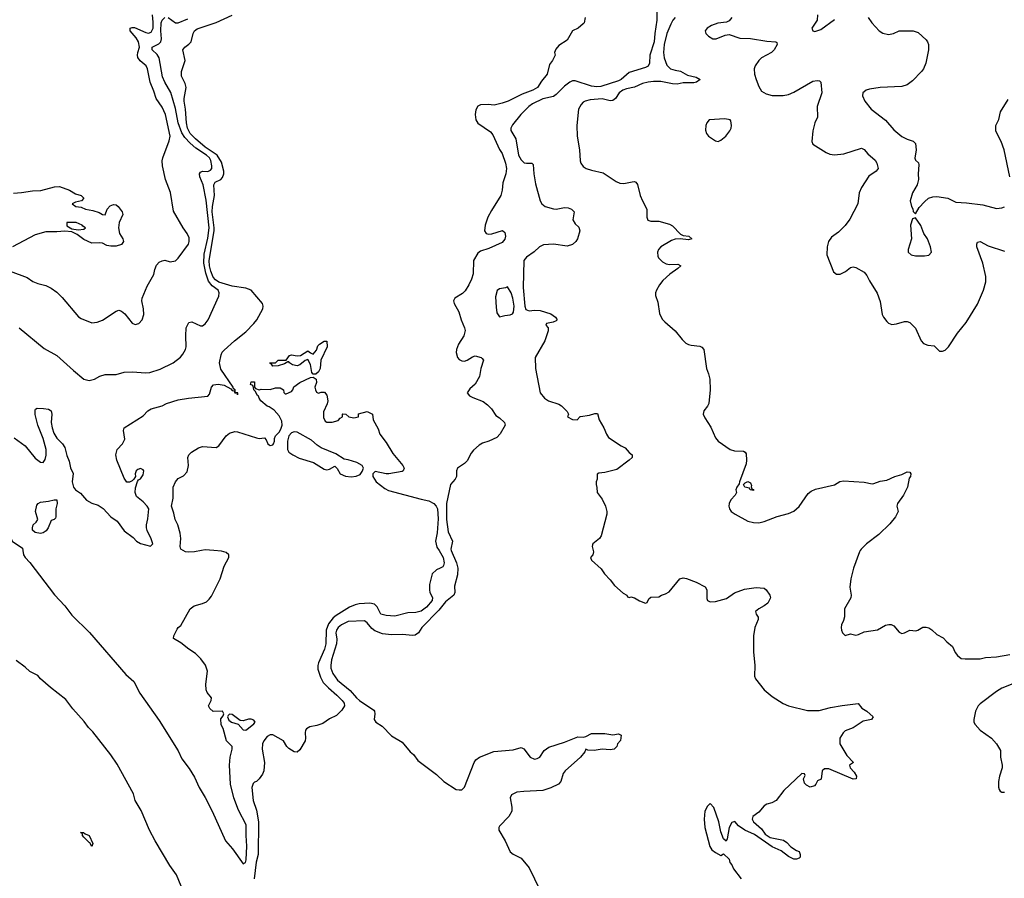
# Model space of a CAD drawing. Header units: inches. Extents: x 1934316 to 2140091, y 524953 to 667329.
# Tile 279 of 384: x 2050536 to 2057829, y 607573 to 613933. Entities that reach past the tile are written whole.
import ezdxf

# ---------------------------------------------------------------- set-up
doc = ezdxf.new("R2010")
doc.units = ezdxf.units.IN
doc.header["$MEASUREMENT"] = 0
doc.layers.add('C0650', color=7, linetype='Continuous')
doc.layers.add('C0651', color=7, linetype='Continuous')

msp = doc.modelspace()

# ---------------------------------------------------------------- linework, layer by layer
at = {"layer": 'C0650', "color": 5}
for points, elevation in [([(2050559.7, 610000), (2050562.9, 609970), (2050575.2, 609950), (2050610, 609911.5), (2050792.5, 609672.4), (2050870.2, 609590), (2050922.5, 609522.5), (2051054.1, 609394.1), (2051322, 609082), (2051380.2, 609030), (2051425, 608945), (2051570, 608740.7), (2051710, 608516.1), (2051737.6, 608457.6), (2051790, 608387.1), (2051830, 608322.8), (2051865.4, 608245.4), (2051910, 608170.2), (2051961, 608070), (2052060.3, 607850), (2052112.1, 607792.1), (2052190, 607679.1), (2052209.5, 607690.5), (2052214, 607710), (2052218.7, 607810), (2052212.6, 607890), (2052213.3, 607970), (2052156.9, 608076.9), (2052122.3, 608170), (2052096.1, 608270), (2052089.9, 608410.1), (2052095, 608470), (2052109.6, 608529.6), (2052109.6, 608549.6), (2052068.4, 608590), (2052042.7, 608682.7), (2052027.8, 608710), (2052024.8, 608755.2), (2052044, 608776), (2052049, 608790), (2052038, 608810), (2051970, 608809.3), (2051945.2, 608830), (2051935.1, 608850), (2051953.6, 608890), (2051956.3, 608910), (2051925.1, 608950), (2051917.4, 608970), (2051915.4, 609010), (2051926.9, 609106.9), (2051911.8, 609151.8), (2051878.3, 609198.3), (2051838.3, 609238.3), (2051789.8, 609269.8), (2051730, 609318), (2051675.3, 609350), (2051677.2, 609370), (2051701.5, 609418.5), (2051709.5, 609430.5), (2051730, 609446), (2051799.7, 609570), (2051829.1, 609590.9), (2051890, 609607.8), (2051919.1, 609620.9), (2051940.2, 609639.8), (2051956.8, 609663.2), (2052020.2, 609790), (2052050, 609883.7), (2052085.2, 609950), (2052086, 609970), (2052065.9, 609986), (2052030, 609995.2), (2051972.8, 610000)], 120), ([(2051882.7, 610000), (2051831.3, 609990), (2051787.9, 609987.9), (2051764, 609990), (2051746.8, 610000)], 120), ([(2053642.7, 610000), (2053673.1, 609950), (2053678.7, 609910), (2053674.9, 609890), (2053670, 609881.2), (2053650, 609869), (2053622, 609858), (2053591, 609829), (2053570.7, 609750), (2053570.7, 609710), (2053574.8, 609690), (2053592.3, 609652.3), (2053590.3, 609630), (2053550, 609582.3), (2053510, 609552.6), (2053470, 609542.3), (2053410, 609540.4), (2053314.9, 609514.9), (2053250, 609520.4), (2053210, 609528.6), (2053183.7, 609583.7), (2053163.3, 609603.3), (2053130, 609611.6), (2053050, 609605.8), (2053020.5, 609599.5), (2052979, 609581), (2052880.1, 609519.9), (2052857.7, 609502.3), (2052822.9, 609457.1), (2052805.5, 609410), (2052802.2, 609310), (2052794.4, 609270), (2052749.5, 609170), (2052743.4, 609150), (2052743, 609123), (2052763.4, 609063.4), (2052784.3, 609024.3), (2052822.5, 608982.5), (2052885.4, 608930), (2052925.4, 608890), (2052939.3, 608870), (2052940.7, 608850), (2052922.8, 608817.2), (2052882.3, 608777.7), (2052830, 608752.8), (2052780.6, 608719.4), (2052736.5, 608703.5), (2052685.1, 608694.9), (2052660.5, 608679.5), (2052653.6, 608670), (2052649.6, 608650.4), (2052652.9, 608610), (2052649.4, 608590), (2052610, 608524.2), (2052590, 608506), (2052570, 608508.4), (2052530, 608533.1), (2052514, 608550), (2052489.7, 608590), (2052410, 608635), (2052390, 608635.3), (2052370, 608622.8), (2052343.2, 608590), (2052335.4, 608570), (2052332, 608530), (2052350.2, 608430.2), (2052343.7, 608370), (2052334.7, 608345.3), (2052310, 608309.3), (2052290, 608289), (2052276, 608284), (2052266, 608274), (2052255.3, 608244.7), (2052264.2, 608150), (2052290, 608077.3), (2052304.5, 607990), (2052301, 607750), (2052288.1, 607691.9), (2052271.4, 607570)], 120), ([(2053733, 610000), (2053770.8, 609910), (2053781.8, 609870), (2053779.2, 609820.8), (2053755.6, 609735.6), (2053758.6, 609690), (2053751.7, 609670), (2053690, 609621.9), (2053640.4, 609559.6), (2053515.3, 609430), (2053489.5, 609390.5), (2053465.2, 609374.8), (2053448, 609372), (2053370, 609379.7), (2053290, 609375.1), (2053223.8, 609383.8), (2053166.3, 609406.3), (2053144.3, 609424.3), (2053110, 609466.3), (2053090, 609480.7), (2052970, 609474.8), (2052918.4, 609450), (2052894.9, 609430), (2052882.9, 609410), (2052878.2, 609390), (2052884.7, 609344.7), (2052883, 609310), (2052845.6, 609190), (2052839.4, 609150), (2052841.5, 609130), (2052854.1, 609090), (2052890, 609041.5), (2052984.6, 608964.6), (2053029.5, 608910), (2053052.7, 608890), (2053158.5, 608818.5), (2053165, 608810), (2053167.6, 608790), (2053161.5, 608750), (2053174.9, 608730), (2053220.1, 608700.1), (2053290, 608628.9), (2053370, 608580.2), (2053428.9, 608510), (2053451.7, 608490), (2053485.3, 608445.3), (2053622.8, 608342.8), (2053677.8, 608290), (2053770, 608231.3), (2053790, 608227.1), (2053810, 608229), (2053830, 608247), (2053901.8, 608430), (2053913.7, 608450), (2053940.7, 608470), (2054047.2, 608512.8), (2054190, 608525.2), (2054250, 608540.9), (2054270, 608532.4), (2054316.9, 608470), (2054350, 608455.5), (2054370, 608459), (2054389.7, 608470), (2054420.7, 608519.3), (2054454.9, 608545.1), (2054570, 608580.5), (2054670, 608619.7), (2054710, 608619.1), (2054730, 608623.6), (2054770, 608646.4), (2054870, 608644.6), (2054930, 608635.3), (2054970, 608642.8), (2054990, 608632), (2054985.4, 608594.6), (2054964.7, 608570), (2054958, 608550), (2054938.8, 608530), (2054910, 608525.1), (2054850, 608528.2), (2054790, 608520.5), (2054742.9, 608522.9), (2054730, 608528.7), (2054723, 608510), (2054690.3, 608470), (2054576.6, 608370), (2054561.9, 608350), (2054545.3, 608290), (2054526.4, 608270), (2054470, 608242.3), (2054410, 608222.2), (2054270, 608216.6), (2054218, 608210), (2054179.7, 608190), (2054169.3, 608170), (2054181.4, 608098.6), (2054180.2, 608070), (2054158.8, 608030), (2054090, 607958.2), (2054084.6, 607950), (2054084.4, 607930), (2054130.9, 607850), (2054168.5, 607768.5), (2054190, 607751.6), (2054250, 607721.5), (2054310, 607650.3), (2054388.2, 607488.2)], 140), ([(2054783.5, 610000), (2054786, 609990), (2054782, 609970), (2054764.7, 609950), (2054771, 609930), (2054844, 609864), (2054867.5, 609827.5), (2054910, 609784.7), (2054942.8, 609742.8), (2055005.4, 609685.4), (2055034, 609670), (2055038, 609658), (2055052.7, 609652.7), (2055063.1, 609656.9), (2055090, 609650.8), (2055127.1, 609627.1), (2055170, 609611), (2055183.1, 609616.9), (2055196, 609644), (2055210, 609654.8), (2055270, 609658), (2055289.3, 609670.7), (2055320.2, 609679.8), (2055345.6, 609694.4), (2055426, 609790), (2055450, 609798.4), (2055474.4, 609794.4), (2055546.9, 609766.9), (2055612.7, 609732.7), (2055624.9, 609710), (2055624.4, 609644.4), (2055631, 609630), (2055650, 609621.6), (2055690, 609624.4), (2055770, 609644.7), (2055830, 609686.7), (2055904.9, 609715.1), (2055990, 609727.7), (2056050, 609722.8), (2056066, 609710), (2056091.3, 609670), (2056096, 609650), (2056077.3, 609610), (2056050.8, 609590), (2056010.8, 609570), (2055986.8, 609550), (2055991, 609530), (2056006.8, 609506.8), (2056004.9, 609490), (2055981.6, 609430), (2055970.4, 609370), (2055970.5, 609249.5), (2055981.3, 609150), (2055979.3, 609070), (2055986.4, 609050), (2056049.1, 608969.1), (2056110, 608919.3), (2056190, 608868), (2056230, 608850.6), (2056370, 608816), (2056456.9, 608816.9), (2056541.7, 608838.3), (2056626.7, 608853.3), (2056746.4, 608866.4), (2056773.4, 608833.4), (2056811.3, 608810), (2056858, 608770), (2056844.7, 608750), (2056783.7, 608736.3), (2056710, 608687.3), (2056650, 608664), (2056636, 608650), (2056611.3, 608610), (2056611, 608570), (2056663.4, 608483.4), (2056711, 608430), (2056682, 608410), (2056687.3, 608390), (2056718, 608358), (2056734.8, 608330), (2056730.7, 608309.3), (2056710, 608306.6), (2056530, 608382.7), (2056496, 608384), (2056481, 608370), (2056472, 608308), (2056445.4, 608294.6), (2056434, 608270), (2056422, 608258), (2056390, 608249), (2056363.2, 608263.2), (2056350, 608278), (2056342, 608310), (2056354.6, 608334.6), (2056350, 608346), (2056330, 608348), (2056196.8, 608223.2), (2056138, 608150), (2056107.5, 608132.5), (2056070, 608120.9), (2056050, 608109.3), (2056010, 608062.7), (2055966, 608030), (2055961, 608010), (2055971.3, 607990), (2056030, 607938), (2056058.8, 607898.8), (2056095.3, 607875.3), (2056194.4, 607854.4), (2056218, 607838), (2056246.8, 607806.8), (2056290, 607778), (2056310.5, 607770.5), (2056318, 607750), (2056318, 607730), (2056310, 607722), (2056290, 607715.3), (2056270, 607715.3), (2056230, 607734), (2056176, 607776), (2056110, 607806), (2055977.5, 607897.5), (2055908, 607930), (2055860.2, 607960.2), (2055832.7, 607992.7), (2055810, 607986), (2055791, 607949), (2055775.3, 607864.7), (2055768.4, 607848.4), (2055750, 607866), (2055730, 607918), (2055714.5, 607990), (2055676.6, 608096.6), (2055650, 608128), (2055630, 608108), (2055611.3, 608070), (2055606.8, 608010), (2055611, 607950), (2055647.5, 607807.5), (2055663.5, 607783.5), (2055690, 607764.7), (2055730, 607742), (2055750, 607754), (2055790, 607714), (2055796, 607690), (2055810, 607671.3), (2055822.5, 607642.5), (2055880.5, 607570)], 160), ([(2056762, 610000), (2056755.3, 609990), (2056710.7, 609870.7), (2056692.2, 609790), (2056684.4, 609730), (2056695.5, 609670), (2056692.7, 609650), (2056645.5, 609570), (2056644.9, 609510), (2056638, 609482), (2056622.8, 609450), (2056621, 609430), (2056622.8, 609410), (2056631.3, 609390), (2056650, 609371.3), (2056690, 609382.8), (2056730, 609374.9), (2056750, 609377.6), (2056790, 609398.7), (2056890, 609414), (2056950, 609448.5), (2056972.5, 609452.5), (2056990, 609453), (2057010, 609444), (2057050, 609396), (2057070, 609386), (2057090, 609390.8), (2057130, 609410.8), (2057172.9, 609407.1), (2057189.1, 609410.9), (2057226.6, 609433.4), (2057250, 609433.4), (2057270, 609427.3), (2057292.8, 609412.8), (2057330, 609378), (2057375.2, 609355.2), (2057403.5, 609323.5), (2057444.7, 609290), (2057465.2, 609245.2), (2057482, 609222), (2057510, 609201), (2057538, 609198), (2057650, 609199.1), (2057690, 609207.3), (2057770, 609213), (2057870.9, 609230.9)], 180), ([(2051762.6, 607442.6), (2051697.9, 607597.9), (2051648.6, 607668.6), (2051540.3, 607850), (2051497.2, 607930), (2051434.8, 608074.8), (2051392.2, 608150), (2051378, 608198), (2051257.1, 608417.1), (2051210, 608487.6), (2051077.1, 608657.1), (2051044.7, 608690), (2051014.6, 608734.6), (2050928.3, 608828.3), (2050877.3, 608897.3), (2050764.9, 608984.9), (2050689.9, 609049.9), (2050670, 609074.2), (2050610, 609105.8), (2050577.5, 609137.5), (2050510, 609185.4)], 120), ([(2057917.4, 609022.6), (2057810, 608981.1), (2057770, 608957.4), (2057650, 608866.3), (2057634.9, 608850), (2057614.9, 608810), (2057603.1, 608750), (2057603.8, 608730), (2057612.1, 608712.1), (2057650.4, 608670.3), (2057734.8, 608610), (2057770.8, 608570), (2057799.8, 608519.8), (2057800.7, 608470), (2057813.7, 608410), (2057812.6, 608390), (2057793.6, 608330), (2057786.7, 608290), (2057787.1, 608247.1), (2057790.4, 608230.4), (2057798.5, 608218.5), (2057810, 608210.7), (2057830, 608210.4)], 180)]:
    msp.add_lwpolyline(points, dxfattribs=dict(at, elevation=elevation))
at = {"layer": 'C0650', "color": 5, "elevation": 120}
for points in [[(2052090, 608788.7), (2052080.7, 608779.3), (2052076, 608770), (2052085.2, 608745.2), (2052104.7, 608730), (2052153.4, 608713.4), (2052190, 608671.3), (2052210, 608670.7), (2052230, 608684.4), (2052270, 608716), (2052279.3, 608730), (2052270, 608744), (2052250, 608752.7), (2052230, 608752.7), (2052190, 608738), (2052170, 608740.9), (2052110, 608786)], [(2051070, 607808.7), (2051056.4, 607836.4), (2051050, 607838), (2051010, 607878), (2051002, 607890), (2051002, 607902), (2050987.3, 607912.7), (2051008.4, 607911.6), (2051021, 607901), (2051051, 607890), (2051078, 607830)]]:
    msp.add_lwpolyline(points, close=True, dxfattribs=at)
at = {"layer": 'C0651', "color": 5}
for points, elevation in [([(2055255.8, 614010), (2055256.1, 613930), (2055239.1, 613830), (2055236.2, 613770), (2055204.2, 613670), (2055200.3, 613610), (2055191.3, 613588.7), (2055170, 613578.3), (2055050, 613540.9), (2054990.1, 613490), (2054970, 613479.2), (2054841.5, 613438.5), (2054810, 613434.7), (2054770, 613439.6), (2054650, 613480.2), (2054630, 613479.3), (2054610, 613471.1), (2054570, 613439.9), (2054510, 613377.7), (2054490, 613363.2), (2054410, 613345.7), (2054333.1, 613310), (2054307.4, 613290), (2054247, 613230), (2054185.7, 613154.3), (2054174.4, 613130), (2054172.8, 613112.8), (2054210.4, 613050), (2054230.3, 612930), (2054250, 612894.9), (2054273.5, 612873.5), (2054290, 612869), (2054330.3, 612870.2), (2054339.6, 612859.6), (2054345, 612790), (2054357.1, 612717.1), (2054391.8, 612591.8), (2054403, 612570), (2054429.2, 612549.2), (2054490, 612532.3), (2054510.2, 612530.2), (2054570, 612542.2), (2054598.8, 612538.8), (2054623.1, 612530), (2054643, 612510), (2054633.4, 612450), (2054650, 612422), (2054677.1, 612397.1), (2054685.7, 612370), (2054668.5, 612310), (2054656.4, 612290), (2054630, 612266.9), (2054590, 612254.2), (2054490, 612271), (2054415.3, 612264.7), (2054386.8, 612250), (2054346.2, 612213.8), (2054290, 612173.2), (2054269, 612150), (2054265.3, 611950), (2054276.4, 611810), (2054286, 611786), (2054310, 611775.3), (2054350, 611782.3), (2054390, 611777.6), (2054470, 611753.4), (2054504.7, 611730), (2054518, 611710), (2054510, 611702), (2054486.4, 611693.6), (2054438, 611682), (2054434, 611670), (2054451.3, 611651.3), (2054451.1, 611628.9), (2054425.4, 611554.6), (2054354.8, 611430), (2054357.1, 611350), (2054391.3, 611170), (2054422, 611130), (2054452, 611110), (2054530, 611084.7), (2054550, 611072), (2054592, 611030), (2054602, 611010), (2054594, 610990), (2054630, 610971.3), (2054666, 610970), (2054687, 610993), (2054690, 610994), (2054756.9, 611003.1), (2054794.9, 611014.9), (2054814.9, 611014.9), (2054828.4, 610970), (2054863.7, 610910), (2054881.6, 610861.6), (2054897.8, 610837.8), (2054990, 610776.4), (2055021.1, 610761.1), (2055050, 610726), (2055072, 610710), (2055071.3, 610690), (2055050.5, 610669.5), (2054958.5, 610601.5), (2054870, 610579), (2054825.4, 610574.6), (2054812.7, 610567.3), (2054812, 610530), (2054804.7, 610510), (2054804.7, 610490), (2054811.6, 610468.4), (2054812, 610430), (2054850, 610382), (2054876, 610330), (2054886, 610290), (2054886, 610270), (2054842.8, 610110), (2054830, 610088.7), (2054782, 610050), (2054778, 610042), (2054776, 610030), (2054783.5, 610000)], 160), ([(2050466, 612070), (2050590, 612023), (2050634.3, 611994.3), (2050670, 611978.7), (2050730, 611963), (2050770, 611944.9), (2050810, 611915.5), (2050850, 611875.5), (2050971.8, 611731.8), (2050990, 611719.3), (2051070, 611688), (2051110, 611692.7), (2051150, 611708.2), (2051250, 611774.9), (2051270, 611780.5), (2051290, 611774.8), (2051314.6, 611754.6), (2051370, 611684), (2051390, 611674), (2051417.2, 611682.8), (2051442, 611710), (2051454.7, 611750), (2051453.3, 611790), (2051439.5, 611850), (2051442, 611870), (2051480.8, 611959.2), (2051530, 612046), (2051537.5, 612082.5), (2051550, 612114.8), (2051570, 612137.3), (2051590, 612147.7), (2051610, 612150.5), (2051650, 612139.3), (2051690, 612147.7), (2051710, 612167.3), (2051786.6, 612270), (2051791.6, 612290), (2051790, 612318), (2051777, 612350), (2051747, 612390), (2051675.3, 612515.3), (2051653.5, 612653.5), (2051616.9, 612750), (2051594.7, 612850), (2051591.4, 612888.6), (2051595.6, 612910), (2051644, 613036), (2051650.8, 613069.2), (2051616.4, 613230), (2051590, 613285.4), (2051546.8, 613350), (2051530, 613404.2), (2051501.5, 613470), (2051481.8, 613570), (2051473.5, 613590), (2051429.2, 613629.2), (2051412, 613652), (2051407.6, 613670), (2051410.5, 613690), (2051424, 613730), (2051415.2, 613770), (2051397.7, 613797.7), (2051353, 613850), (2051355.1, 613870), (2051370, 613875), (2051386, 613874), (2051470, 613837.8), (2051490, 613834.1), (2051510, 613841.4), (2051524.1, 613870), (2051525.6, 613914.4), (2051518.8, 613970)], 180), ([(2050495.6, 610835.6), (2050576.8, 610776.8), (2050650, 610683.7), (2050690, 610654.9), (2050710, 610654), (2050724.9, 610675.1), (2050731.7, 610708.3), (2050731.4, 610750), (2050710.6, 610830), (2050670, 610929.5), (2050650, 611008.7), (2050650, 611042), (2050652.3, 611047.7), (2050665.6, 611054.4), (2050713.3, 611053.3), (2050750, 611048.4), (2050770, 611034.9), (2050774.9, 611010), (2050769.1, 610950), (2050776.5, 610910), (2050789.3, 610870), (2050810, 610833.1), (2050853.4, 610790), (2050870, 610762.8), (2050884.2, 610704.2), (2050902.4, 610662.4), (2050913.4, 610613.4), (2050932.3, 610572.3), (2050924.8, 610510), (2050935, 610470), (2050950, 610450.2), (2050986.6, 610426.6), (2051030, 610372.7), (2051070, 610351.3), (2051117.1, 610337.1), (2051153.2, 610313.2), (2051210.3, 610250), (2051258.3, 610218.3), (2051310, 610146.9), (2051376.8, 610096.8), (2051401.3, 610070), (2051430, 610051.9), (2051505.9, 610034.1), (2051523.1, 610050), (2051510, 610087.6), (2051479.5, 610150), (2051475.1, 610170), (2051474.5, 610190), (2051484.7, 610235.3), (2051492.4, 610310), (2051480.5, 610330), (2051450, 610361.3), (2051400.1, 610400.1), (2051391.8, 610430), (2051394.5, 610465.5), (2051408, 610512), (2051415.3, 610524.7), (2051430, 610532), (2051450, 610562), (2051455.3, 610590), (2051450, 610598), (2051430, 610608), (2051410, 610602), (2051398, 610590), (2051392, 610570), (2051394, 610550), (2051382, 610530), (2051370, 610518), (2051350, 610508), (2051330, 610508), (2051310, 610538), (2051256.4, 610670), (2051248.7, 610710), (2051258.4, 610750), (2051298, 610790), (2051314.2, 610825.8), (2051304.5, 610890), (2051309.6, 610910), (2051450, 610998), (2051484.2, 611035.8), (2051510.8, 611050.8), (2051590, 611073), (2051624, 611090), (2051710, 611116.4), (2051786, 611130), (2051930, 611144.4), (2051942, 611158), (2051955.8, 611210), (2051971.1, 611228.9), (2052007.1, 611232.9), (2052050, 611226.2), (2052099.1, 611199.1), (2052110, 611186.9), (2052124.4, 611184.4), (2052130, 611169.1), (2052148.2, 611168.2), (2052150, 611154), (2052150.7, 611170), (2052131.8, 611171.8), (2052132.5, 611190), (2052119.3, 611199.3), (2052116.8, 611210), (2052025.1, 611345.1), (2052016.4, 611390), (2052027.7, 611450), (2052035.7, 611470), (2052050, 611485.3), (2052125.9, 611554.1), (2052210, 611621.3), (2052270, 611682.4), (2052291.3, 611710), (2052335.8, 611790), (2052339.8, 611810), (2052335.4, 611830), (2052250, 611929.2), (2052210, 611943.9), (2052110, 611958.3), (2052009.8, 611989.8), (2051986.1, 612006.1), (2051970, 612026.3), (2051952, 612070), (2051942.8, 612110), (2051940.4, 612150), (2051976.4, 612370), (2051977.2, 612390), (2051960.9, 612510), (2051962.9, 612550), (2051978.9, 612630), (2051974.1, 612710), (2051984.8, 612730), (2052024.8, 612750), (2052037.1, 612762.9), (2052047.5, 612790), (2052048.4, 612811.6), (2052030, 612876.5), (2051998.7, 612930), (2051909.4, 612989.4), (2051836.9, 613050), (2051798.8, 613090), (2051779.6, 613130), (2051772.3, 613170), (2051765.2, 613270), (2051753.7, 613330), (2051753.4, 613350), (2051767.7, 613430), (2051761, 613461), (2051734.2, 613514.2), (2051735.3, 613550), (2051762, 613630), (2051745.1, 613710), (2051758.4, 613730), (2051788.9, 613751.1), (2051806.3, 613770), (2051821, 613830), (2051831.1, 613850), (2051850, 613866.5), (2051990, 613911.3), (2052110, 613965.8)], 140), ([(2050530.8, 611650), (2050718.3, 611498.3), (2050810, 611446), (2050933.3, 611333.3), (2051010.4, 611270.4), (2051050, 611259.3), (2051090, 611270.4), (2051130, 611292), (2051170, 611305.3), (2051250, 611304), (2051310, 611321.2), (2051370, 611323.5), (2051470, 611317.4), (2051499.4, 611320.6), (2051576.4, 611343.6), (2051672, 611390), (2051727.2, 611432.8), (2051745.3, 611454.7), (2051763.6, 611490), (2051769.6, 611510.4), (2051765.6, 611590), (2051769.7, 611650), (2051789.5, 611690), (2051810, 611693.7), (2051875.6, 611664.4), (2051890, 611664.9), (2051910, 611680.7), (2051932.3, 611710), (2052010, 611886), (2052013, 611910), (2052006.3, 611930), (2051961.5, 611961.5), (2051935, 611995), (2051915.7, 612055.7), (2051900.6, 612130), (2051902.9, 612197.1), (2051930, 612314.2), (2051940.3, 612390), (2051917.3, 612597.3), (2051893.6, 612710), (2051869.9, 612770), (2051866.8, 612790), (2051875.9, 612804.1), (2051889.5, 612810), (2051930, 612809.6), (2051950, 612817.7), (2051958.5, 612830), (2051959.7, 612850), (2051950.4, 612889.6), (2051940.8, 612910), (2051920.4, 612930), (2051841.1, 612981.1), (2051798.3, 613018.3), (2051759.8, 613059.8), (2051735.9, 613095.9), (2051708.6, 613170), (2051690, 613275.4), (2051654.5, 613394.5), (2051611.9, 613470), (2051594.7, 613510), (2051568.3, 613650), (2051554.1, 613674.1), (2051516.5, 613710), (2051516, 613730), (2051565.9, 613754.1), (2051580.2, 613770), (2051585.3, 613790), (2051580.6, 613850), (2051584.6, 613910), (2051590.9, 613930), (2051610, 613948.2)], 160), ([(2051636.1, 613950), (2051689.1, 613909.1), (2051710, 613908.8), (2051781.1, 613938.9)], 160), ([(2054724.7, 613950), (2054716, 613910), (2054710, 613902), (2054671.3, 613870), (2054630.6, 613849.4), (2054590, 613782), (2054530, 613742), (2054506.4, 613713.6), (2054498, 613690), (2054502, 613670), (2054482, 613630), (2054459.8, 613600.2), (2054442.8, 613530), (2054401.8, 613478.2), (2054371.4, 613430), (2054336.5, 613410), (2054258.7, 613381.3), (2054154, 613330), (2054110, 613313.8), (2054050, 613300.5), (2054005.3, 613305.3), (2053950, 613302.2), (2053928.4, 613291.5), (2053914, 613266), (2053908.9, 613230), (2053914.8, 613190), (2053930, 613165.8), (2054022, 613102), (2054039.3, 613079.3), (2054090, 612971.8), (2054110, 612941.1), (2054134, 612870), (2054142, 612830), (2054136.5, 612790), (2054114.4, 612725.6), (2054108.7, 612670), (2054099.2, 612630), (2054030, 612520.6), (2054003.7, 612470), (2053984, 612410), (2053979.8, 612370), (2053990.1, 612350.1), (2054010, 612344.5), (2054033.7, 612346.3), (2054111.6, 612371.6), (2054130, 612356.5), (2054134.1, 612330), (2054130, 612307.7), (2054110, 612283.6), (2054010, 612238.9), (2053950, 612217.9), (2053930, 612202.3), (2053897.1, 612150), (2053893.9, 612050), (2053882.1, 612010), (2053863.3, 611970), (2053834.7, 611925.3), (2053815.5, 611904.4), (2053757.8, 611870), (2053755.3, 611864.7), (2053750.2, 611850), (2053755, 611830), (2053789.5, 611770), (2053805.1, 611710), (2053831.4, 611651.4), (2053835.3, 611630), (2053824.8, 611590), (2053785, 611530), (2053770.2, 611490), (2053768.7, 611468.7), (2053778.5, 611430), (2053790, 611416), (2053810, 611405.4), (2053830, 611404.7), (2053850, 611410.2), (2053890, 611436.1), (2053910, 611442), (2053954.8, 611430), (2053962.4, 611422.4), (2053970.5, 611410), (2053950.4, 611350), (2053941.3, 611290), (2053910, 611233.2), (2053870, 611199), (2053851.3, 611170), (2053867.9, 611147.9), (2053893.2, 611133.2), (2053970, 611104.9), (2053999.9, 611079.9), (2054030.8, 611050), (2054061.6, 611001.6), (2054090, 610984), (2054126, 610950), (2054131.3, 610930), (2054094.9, 610865.1), (2054070, 610837.2), (2054011, 610810), (2053964.1, 610795.9), (2053938.9, 610781.1), (2053896, 610744), (2053878.7, 610721.3), (2053850, 610665.6), (2053830, 610645.6), (2053779.1, 610610), (2053770.4, 610590), (2053771, 610549), (2053761.5, 610530), (2053726.5, 610490), (2053698.2, 610350), (2053696.3, 610230), (2053710, 610140.3), (2053740.6, 610070), (2053728.8, 610010), (2053733, 610000)], 140), ([(2055390.7, 613949.3), (2055374.6, 613930), (2055359.6, 613900.4), (2055329.6, 613830), (2055310.1, 613750.1), (2055304.2, 613690), (2055309.6, 613650), (2055330, 613596.5), (2055355.6, 613570), (2055390, 613558), (2055430, 613552.6), (2055481.8, 613521.8), (2055546.3, 613506.3), (2055577.1, 613490), (2055550, 613471.3), (2055530, 613466), (2055450, 613465.2), (2055405.2, 613454.8), (2055370, 613457.1), (2055285.9, 613474.1), (2055230, 613476.3), (2055190, 613471.3), (2055150, 613459.3), (2055090, 613433.1), (2055030, 613420.9), (2055004.5, 613410), (2054976.1, 613390), (2054950, 613349.8), (2054930, 613333.4), (2054910, 613332.8), (2054850, 613347.5), (2054760.5, 613339.5), (2054724.9, 613330), (2054710, 613322), (2054694.3, 613305.7), (2054675.3, 613270), (2054661.8, 613150), (2054665, 613070), (2054682, 612970), (2054686.8, 612886.8), (2054692.4, 612870), (2054710, 612845.5), (2054731.8, 612831.8), (2054770, 612818.7), (2054857.8, 612797.8), (2054954.7, 612734.7), (2054982.3, 612722.3), (2055010, 612718.4), (2055072.8, 612732.8), (2055090, 612734.9), (2055098.8, 612730), (2055112.8, 612712.7), (2055132, 612630), (2055148.5, 612590), (2055181.6, 612530), (2055181.3, 612470), (2055187.4, 612447.4), (2055210, 612441.3), (2055270, 612440.6), (2055350, 612417.1), (2055370, 612405.5), (2055430, 612344.9), (2055450, 612335.2), (2055491, 612330), (2055513.4, 612310), (2055490, 612301.3), (2055428.6, 612308.6), (2055390, 612306.2), (2055363.9, 612296.1), (2055286, 612250), (2055268.2, 612230), (2055260.5, 612210), (2055262.4, 612182.4), (2055267.3, 612170), (2055298.3, 612138.3), (2055325.3, 612125.2), (2055350, 612120.3), (2055410, 612122.8), (2055432, 612110), (2055411, 612090), (2055351.6, 612048.4), (2055299.3, 612000.7), (2055274.9, 611970), (2055253, 611930), (2055245.5, 611910), (2055245.5, 611890), (2055261.4, 611841.4), (2055275.8, 611755.8), (2055295.8, 611715.8), (2055313.8, 611693.8), (2055390, 611627.3), (2055443, 611563), (2055470, 611538), (2055490, 611526), (2055510, 611521.6), (2055574.7, 611514.7), (2055588.2, 611508.2), (2055602.8, 611490), (2055624, 611350), (2055638.8, 611310), (2055646.8, 611270), (2055650.8, 611190), (2055641, 611090), (2055630.7, 611069.3), (2055603.8, 611036.2), (2055598, 611010), (2055610, 610982.8), (2055655.6, 610915.6), (2055690, 610835.5), (2055710.2, 610810.2), (2055797.3, 610750), (2055830, 610738.9), (2055896.4, 610736.4), (2055910.4, 610730.4), (2055916.4, 610716.4), (2055920.3, 610670), (2055916.2, 610643.8), (2055866.8, 610510), (2055865.4, 610494.6), (2055846.8, 610470), (2055841, 610450), (2055844.7, 610430), (2055836, 610410), (2055804.4, 610375.6), (2055790.5, 610350), (2055788.5, 610328.5), (2055794, 610310), (2055806.8, 610290), (2055836, 610270), (2055930, 610219.3), (2055970, 610208.2), (2056010, 610206), (2056050, 610215.8), (2056147, 610253), (2056230, 610275.8), (2056270, 610292.7), (2056310, 610328), (2056376.8, 610423.2), (2056399.1, 610440.9), (2056430, 610456.5), (2056572.1, 610487.9), (2056610, 610511), (2056636.9, 610516.9), (2056790, 610506.4), (2056850, 610495.5), (2056862.5, 610497.5), (2056910, 610513.4), (2056958.6, 610521.4), (2057019, 610550), (2057070, 610564), (2057110, 610582.8), (2057130, 610581), (2057137.3, 610570), (2057133.4, 610550), (2057124.4, 610535.6), (2057112, 610470), (2057082, 610410), (2057037, 610350), (2057032, 610330), (2057042.4, 610290), (2057023.1, 610250), (2056981.8, 610198.2), (2056899.6, 610120.4), (2056809.3, 610050.7), (2056769.2, 610010.8), (2056762, 610000)], 180), ([(2055810, 613948.5), (2055790, 613925.3), (2055770, 613913.5), (2055706.7, 613906.7), (2055659.3, 613890), (2055628, 613870), (2055613, 613850), (2055618, 613830), (2055637.1, 613810), (2055670, 613790.3), (2055694, 613790), (2055761.5, 613818.5), (2055790, 613822.2), (2055870, 613795.1), (2055950, 613794), (2056070, 613773.9), (2056135.5, 613770), (2056143.2, 613763.2), (2056147.2, 613750), (2056124.1, 613710), (2056103.8, 613690), (2056031.5, 613650), (2056010.3, 613630), (2055982.4, 613590), (2055976.4, 613570), (2055978.7, 613530), (2055990.4, 613490), (2056010, 613438.8), (2056030, 613404), (2056063.9, 613383.9), (2056110, 613370.4), (2056190, 613370.4), (2056230, 613379.5), (2056270, 613395.6), (2056410, 613477.1), (2056442.8, 613482.8), (2056459.1, 613479.1), (2056470.5, 613470.5), (2056476.5, 613390), (2056442.8, 613290), (2056445.3, 613210), (2056425.3, 613170), (2056410.3, 613110), (2056404.4, 613030), (2056410.4, 613010.4), (2056508.6, 612948.6), (2056537.3, 612937.3), (2056570, 612932.2), (2056639.5, 612940.5), (2056770, 612980.3), (2056790, 612972.4), (2056819, 612939), (2056871.2, 612891.2), (2056884.9, 612870), (2056894.9, 612830), (2056879.1, 612810), (2056825.5, 612774.5), (2056772.3, 612690), (2056754.9, 612650), (2056743.1, 612570), (2056684, 612456), (2056650, 612409.6), (2056599.9, 612360.1), (2056550, 612322.7), (2056526.7, 612290), (2056516.4, 612250), (2056514.9, 612190), (2056564.9, 612064.9), (2056587.1, 612047.1), (2056612.1, 612047.9), (2056652.5, 612067.5), (2056690, 612098), (2056710, 612102), (2056730, 612098), (2056790, 612062.8), (2056810, 612038.8), (2056830, 611998.8), (2056887.3, 611907.3), (2056910, 611844.7), (2056924.6, 611750), (2056933.4, 611730), (2056957.8, 611697.8), (2056970, 611686), (2056996.1, 611676.1), (2057030, 611679.5), (2057090, 611696.4), (2057110, 611698), (2057130, 611690.5), (2057170, 611646.8), (2057213.5, 611553.5), (2057230, 611534), (2057262, 611522), (2057310, 611517.1), (2057350, 611478), (2057370, 611477.1), (2057390, 611486), (2057416.2, 611510), (2057482, 611610), (2057545.7, 611690), (2057630, 611825.3), (2057675, 611930), (2057690.9, 611990), (2057691.1, 612030), (2057669.8, 612130), (2057625.4, 612250), (2057624.2, 612270), (2057630, 612286), (2057650, 612290.4), (2057710, 612258.9), (2057830, 612218.7)], 220), ([(2056446.4, 613970), (2056441.6, 613930), (2056404, 613870), (2056410.9, 613850.9), (2056425.5, 613845.5), (2056470, 613860.7), (2056570, 613934)], 240), ([(2056821.6, 613950), (2056848, 613910), (2056903, 613850), (2056930, 613832.2), (2056970, 613823.7), (2057008.2, 613831.8), (2057050.5, 613850.5), (2057154, 613850), (2057190, 613838.8), (2057250, 613784.7), (2057261, 613770), (2057266.8, 613750), (2057267.3, 613710), (2057246.8, 613610), (2057230.6, 613570), (2057216.3, 613550), (2057150, 613479.5), (2057110.2, 613449.8), (2057070, 613438), (2056910, 613431.8), (2056830, 613419.3), (2056804.7, 613410), (2056790, 613399), (2056781, 613390), (2056778.8, 613370), (2056796, 613330), (2056842.8, 613270), (2056950, 613188), (2057010, 613117.1), (2057070, 613067), (2057110, 613047.4), (2057153.9, 613033.9), (2057170, 613014.8), (2057175.6, 612970), (2057166.6, 612906.6), (2057170, 612892), (2057193.2, 612873.2), (2057196.7, 612856.7), (2057190.3, 612790), (2057192.7, 612750), (2057183, 612710), (2057148, 612650), (2057132, 612590), (2057142, 612550), (2057151.6, 612531.6), (2057152.7, 612512.7), (2057170, 612494), (2057199.3, 612540.7), (2057237.2, 612582.8), (2057268.2, 612611.8), (2057298.6, 612621.4), (2057330, 612624.2), (2057410, 612611.8), (2057470, 612581.1), (2057550, 612576.9), (2057670, 612562), (2057770, 612534.6), (2057810, 612538.5), (2057830, 612545.5)], 240), ([(2057869.7, 612770), (2057827.8, 612970), (2057804.7, 613030), (2057766.2, 613106.2), (2057765.1, 613150), (2057787.2, 613192.8), (2057801.2, 613250), (2057858, 613342)], 240), ([(2050489.1, 612649.1), (2050550, 612652.6), (2050630, 612666.3), (2050691.3, 612668.7), (2050794.4, 612694.4), (2050830, 612697.3), (2050904.7, 612670), (2050950, 612642.8), (2050990.5, 612630.5), (2051012, 612610), (2050994, 612590), (2050950, 612581.2), (2050924.7, 612570), (2050951.3, 612550), (2050990, 612543.6), (2051022.8, 612530), (2051078.5, 612518.5), (2051124.2, 612504.2), (2051150, 612488.9), (2051170, 612488), (2051182.7, 612530), (2051206.5, 612553.5), (2051230, 612563.1), (2051250, 612562), (2051264.4, 612550), (2051294.9, 612510), (2051299, 612490), (2051272.9, 612430), (2051267.9, 612390), (2051274.3, 612350), (2051298.9, 612310), (2051304.6, 612290), (2051290, 612268.6), (2051250, 612256.1), (2051210, 612254.2), (2051180.1, 612260.1), (2051150, 612277), (2051130, 612280.9), (2051070, 612276.9), (2051010, 612303.6), (2050961.2, 612341.2), (2050922, 612362), (2050870, 612365.6), (2050810, 612360.7), (2050730, 612361.6), (2050650, 612338.7), (2050482.8, 612250)], 180), ([(2051746.8, 610000), (2051729.6, 610010), (2051725.1, 610030), (2051729.6, 610089.6), (2051724.5, 610130), (2051707.6, 610190), (2051688.3, 610230), (2051678, 610278), (2051659.3, 610330), (2051672.1, 610387.9), (2051672, 610470), (2051689.6, 610510), (2051710, 610533.4), (2051750, 610554), (2051775.3, 610584.7), (2051787, 610630), (2051781.2, 610690), (2051789.2, 610710), (2051809, 610730), (2051859.1, 610760.9), (2051890, 610770.5), (2051990, 610764.9), (2052010, 610777.3), (2052065.1, 610850), (2052090, 610871.3), (2052130, 610881.7), (2052150, 610880.3), (2052290, 610834.4), (2052310, 610831.8), (2052350, 610836), (2052361.4, 610821.4), (2052374.4, 610790), (2052382.6, 610782.6), (2052390, 610778), (2052410, 610783.6), (2052415.3, 610790), (2052423.1, 610810), (2052422, 610830), (2052430.9, 610850), (2052459.5, 610880.5), (2052473.2, 610906.8), (2052480.2, 610930), (2052478.3, 610958.3), (2052458, 610998), (2052419.8, 611039.8), (2052384.5, 611064.5), (2052368.3, 611070), (2052322.2, 611110), (2052308.4, 611130), (2052304.7, 611144.7), (2052297.2, 611150), (2052280.4, 611180.4), (2052269, 611190), (2052268.4, 611208.4), (2052262, 611222), (2052246, 611230), (2052250, 611251.3), (2052274, 611250), (2052274, 611210), (2052282, 611202), (2052310, 611192), (2052324, 611196), (2052390, 611194.8), (2052430, 611206), (2052465.4, 611205.4), (2052490, 611192), (2052492, 611172), (2052502, 611162), (2052510, 611162), (2052550, 611178), (2052559, 611190), (2052566, 611214), (2052610, 611244.7), (2052690, 611282), (2052710, 611284.7), (2052731, 611270), (2052734.4, 611245.6), (2052722.8, 611210), (2052726, 611190), (2052734.8, 611174.8), (2052750, 611166.8), (2052770, 611174.8), (2052794, 611174), (2052810.7, 611150.7), (2052818.8, 611110), (2052813.7, 611086.3), (2052787.3, 611027.3), (2052787.1, 610987.1), (2052798, 610958), (2052811.1, 610951.1), (2052850, 610951), (2052895.1, 610964.9), (2052910, 610982), (2052926, 610990), (2052926, 611010), (2052930, 611014), (2052951.6, 611011.6), (2052974, 610990), (2053010, 610982.8), (2053046, 610990), (2053046, 611014), (2053110, 611031), (2053150, 611012), (2053154.8, 610970), (2053190, 610902), (2053202.9, 610862.9), (2053250, 610802), (2053300.6, 610720.6), (2053373.2, 610630), (2053383.1, 610610), (2053375.5, 610590), (2053370, 610587.1), (2053269.6, 610569.6), (2053249.5, 610569.5), (2053170, 610585.2), (2053151, 610570), (2053151, 610550), (2053176, 610510), (2053240.5, 610460.5), (2053266.5, 610446.5), (2053510, 610380.1), (2053565.5, 610370), (2053604.2, 610350), (2053621.5, 610330), (2053631.3, 610310), (2053635.7, 610235.7), (2053628.4, 610131.6), (2053616.3, 610070), (2053626.6, 610026.6), (2053642.7, 610000)], 120), ([(2050000, 610607), (2050105.4, 610485.4), (2050170.3, 610430), (2050213.7, 610370), (2050243.4, 610343.4), (2050279.4, 610299.4), (2050333, 610253), (2050402.3, 610162.3), (2050426.6, 610146.6), (2050459.7, 610139.7), (2050470, 610133), (2050472.6, 610090), (2050480.4, 610070), (2050557.8, 610017.7), (2050559.7, 610000)], 120), ([(2051972.8, 610000), (2051910, 610005.3), (2051882.7, 610000)], 120)]:
    msp.add_lwpolyline(points, dxfattribs=dict(at, elevation=elevation))
for points, elevation in [([(2055757.6, 613197.6), (2055644, 613190), (2055624.9, 613170), (2055617.3, 613150), (2055614.4, 613114.4), (2055622.8, 613090), (2055638, 613070), (2055690, 613034.8), (2055710, 613030.8), (2055730, 613040.7), (2055765.2, 613070), (2055796, 613110), (2055806, 613130), (2055809.1, 613149.1), (2055804, 613184), (2055798, 613190)], 220), ([(2050953.2, 612430), (2050884.7, 612430), (2050885.8, 612405.8), (2050922.8, 612382.8), (2050970, 612376.3), (2051010, 612382), (2051024, 612390), (2051002.4, 612402.4), (2050998, 612410)], 180), ([(2057170, 612466), (2057150, 612458), (2057134.8, 612410), (2057142, 612310), (2057118, 612230), (2057118, 612210), (2057138.8, 612190), (2057170, 612182.7), (2057237.1, 612182.9), (2057270, 612188.2), (2057289, 612210), (2057281.2, 612250), (2057259.3, 612310), (2057233.2, 612350), (2057210, 612408)], 240), ([(2054150, 611955.3), (2054134, 611946), (2054090, 611939.3), (2054073.7, 611926.3), (2054061.1, 611878.9), (2054064.1, 611804.1), (2054070, 611762), (2054090, 611731.3), (2054130, 611742.8), (2054170, 611747.3), (2054185.6, 611754.4), (2054193.8, 611766.2), (2054197.6, 611810), (2054187.3, 611870), (2054175.1, 611910)], 160), ([(2052710, 611306), (2052700.2, 611320.2), (2052690, 611378), (2052670, 611415.3), (2052650, 611408.7), (2052610, 611375.1), (2052590, 611369.6), (2052557, 611377), (2052535.3, 611390), (2052530, 611398), (2052522, 611398), (2052497.3, 611382.7), (2052450, 611368), (2052410, 611366), (2052402, 611382), (2052390, 611386), (2052388.7, 611391.3), (2052430, 611392), (2052450, 611411.3), (2052510, 611412), (2052533.6, 611446.4), (2052549.2, 611450.8), (2052590, 611442), (2052615.5, 611444.5), (2052670, 611481), (2052690, 611464.7), (2052710, 611456), (2052734.8, 611485.2), (2052743.7, 611516.3), (2052755.3, 611530), (2052790, 611551.3), (2052810, 611552), (2052813.4, 611510), (2052767.3, 611410), (2052762, 611350), (2052750, 611324), (2052730, 611308)], 120), ([(2052570, 610880.5), (2052550, 610873), (2052528.9, 610850), (2052519.5, 610810), (2052518.4, 610750), (2052528.2, 610730), (2052558, 610710), (2052605.9, 610685.9), (2052712.7, 610652.7), (2052790, 610603.6), (2052810, 610599.6), (2052830, 610603.7), (2052870, 610624.7), (2052887.3, 610607.3), (2052910, 610568.2), (2052950, 610550.5), (2052990, 610547.4), (2053029.1, 610550.9), (2053056.5, 610563.5), (2053072.9, 610587.1), (2053081.2, 610610), (2053071.6, 610631.6), (2053033.1, 610653.1), (2052970, 610673.6), (2052938.4, 610678.4), (2052876.6, 610716.6), (2052770, 610760.9), (2052740.4, 610780.4), (2052698, 610818), (2052590, 610878)], 120), ([(2055970, 610446), (2055946, 610450), (2055942, 610462), (2055906, 610470), (2055898, 610490), (2055910, 610502), (2055928.9, 610511.1), (2055950, 610502), (2055956.9, 610483.1), (2055952.7, 610472.7), (2055958, 610458), (2055970, 610454)], 180), ([(2050690, 610127.3), (2050650, 610135.1), (2050631.4, 610151.4), (2050629.7, 610170), (2050635.6, 610190), (2050657.6, 610210), (2050669.6, 610230), (2050653, 610290), (2050663.6, 610336.4), (2050671.8, 610348.2), (2050690, 610359.1), (2050750, 610366.3), (2050790, 610377.4), (2050810, 610377.3), (2050814.6, 610350), (2050803.1, 610310), (2050804, 610250), (2050799.9, 610240.1), (2050791.3, 610230), (2050770, 610222.7), (2050747.8, 610170), (2050732.9, 610147.1), (2050710, 610131.2)], 120)]:
    msp.add_lwpolyline(points, close=True, dxfattribs=dict(at, elevation=elevation))

doc.saveas('drawing.dxf')
